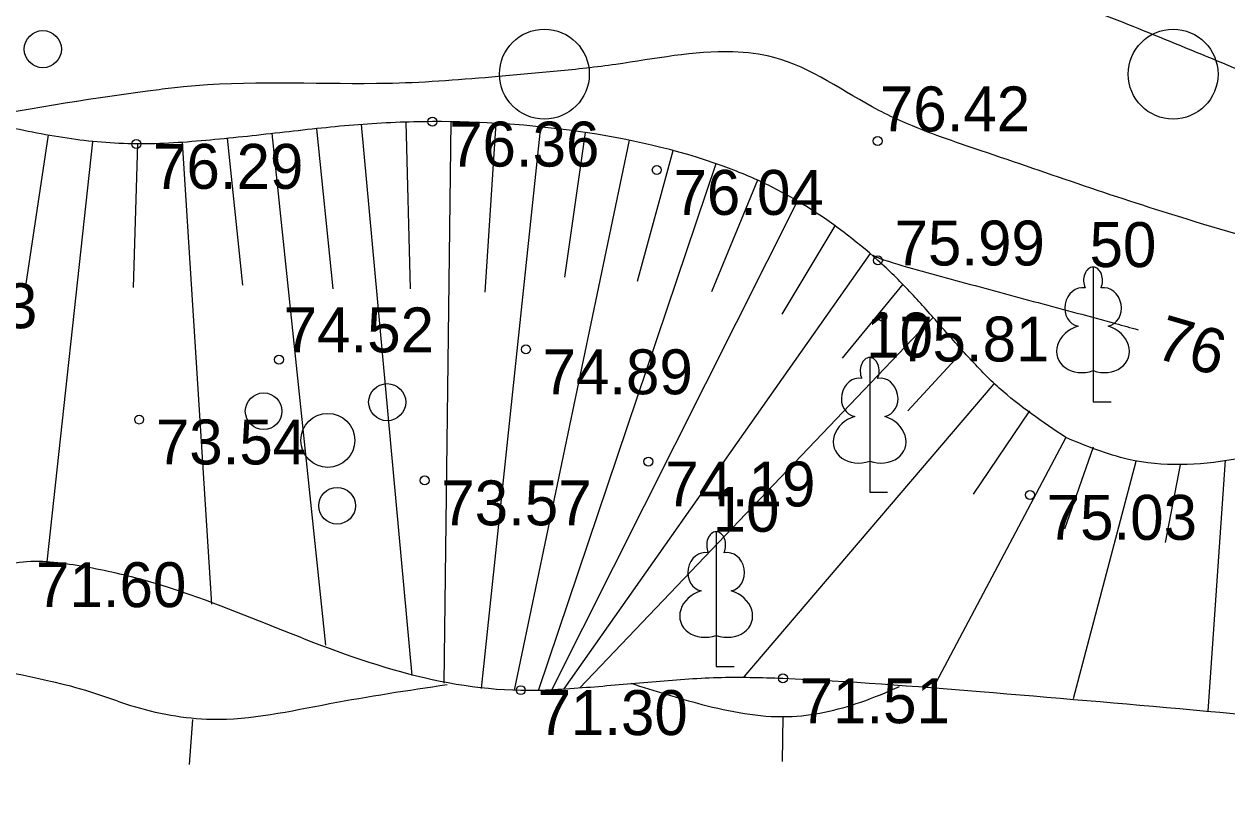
# Model space of a CAD drawing. Extents: x 576692 to 577659, y 273254 to 273799.
# Drawn here: x 577207.21 to 577220.6, y 273411.86 to 273420.56 of the extents above; entities that cross this region are included whole.
import ezdxf

# ---------------------------------------------------------------- set-up
doc = ezdxf.new("R2010")
doc.units = 0
for name, color, linetype in [('APGR_SARK_####_####_#', 7, 'Continuous'), ('DREN_VADP_####_####_#', 7, 'Continuous'), ('GAZE_ELEM_####_####_#', 7, 'Continuous'), ('GEOD_ELEM_####_TKST_#', 7, 'Continuous'), ('GEOD_SITP_####_TKST_#', 7, 'Continuous'), ('HIDT_REZV_####_TKST_#', 7, 'Continuous'), ('LKAN_ELEM_PAST_TKST_#', 7, 'Continuous'), ('RELJ_ELEM_####_####_#', 7, 'Continuous'), ('RELJ_HORZ_PAMT_####_#', 7, 'Continuous'), ('SAKT_ELEM_####_####_#', 7, 'Continuous')]:
    doc.layers.add(name, color=color, linetype=linetype)

msp = doc.modelspace()

# ---------------------------------------------------------------- linework, layer by layer
at = {"layer": 'DREN_VADP_####_####_#'}
msp.add_spline([(577252.9817078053, 273414.8527958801), (577251.9739516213, 273414.31862838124), (577251.2957500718, 273413.89535064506), (577249.565864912, 273411.91021092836), (577248.9033445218, 273411.509), (577248.444369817, 273411.49792222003), (577247.6959542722, 273411.5044013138), (577246.4443290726, 273411.53509784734), (577244.8456914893, 273411.36290924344), (577244.022489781, 273411.2470088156), (577241.708, 273410.879), (577240.3388347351, 273410.50196836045), (577238.9996992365, 273410.04605820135), (577237.6647141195, 273409.5738689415), (577236.3080000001, 273409.148), (577232.3951911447, 273408.229), (577230.2329804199, 273408.2893846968), (577228.159911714, 273408.6139379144), (577226.7718610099, 273408.79504654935), (577225.035, 273408.89400000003), (577216.7141106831, 273409.044), (577215.8018754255, 273409.1276649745), (577214.1831677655, 273409.253363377), (577210.948, 273409.331), (577207.8081479, 273409.11170767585), (577206.2397541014, 273408.9199222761), (577204.3579743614, 273408.69168741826), (577200.7572691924, 273408.4985770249), (577197.0641903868, 273408.2251903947), (577195.2934772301, 273408.27383468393), (577193.883591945, 273408.3073039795), (577192.4036359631, 273408.3506212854), (577191.0344214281, 273408.2975115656), (577188.6724070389, 273408.16951052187), (577187.7686816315, 273408.00040201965), (577187.1199607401, 273407.7322386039), (577186.5757392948, 273407.5266046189), (577186.029632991, 273407.45964466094), (577185.2606902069, 273408.17560874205), (577184.9470104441, 273408.4864761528), (577184.6256561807, 273408.8177994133), (577184.2952238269, 273409.18322402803), (577183.8255051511, 273409.60629587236), (577182.6712507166, 273410.1928663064), (577181.379728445, 273410.80642096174), (577180.078591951, 273411.4032651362), (577178.7012576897, 273412.15275976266), (577176.151395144, 273413.7132205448), (577175.3695676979, 273414.36345693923), (577174.8940853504, 273414.94695594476), (577174.4660851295, 273415.5449769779), (577174.1135787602, 273416.0037688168), (577171.2346185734, 273418.3933970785), (577170.4220949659, 273418.7547457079), (577169.3576048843, 273419.2292292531), (577168.2843123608, 273419.6985981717), (577167.3758665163, 273420.22316022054), (577166.5230873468, 273421.0185587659), (577166.3250225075, 273421.44240435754), (577166.2635959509, 273421.8356376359), (577166.2083487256, 273422.24887648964), (577166.1126561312, 273422.4741584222), (577165.7351592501, 273422.5770929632), (577165.4929955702, 273422.41540787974), (577164.832658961, 273422.23701885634), (577164.5355617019, 273422.31073737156), (577162.0438959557, 273423.3345372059), (577157.9064296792, 273424.80299757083), (577155.5481224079, 273425.07792456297), (577154.2209211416, 273424.9945189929), (577152.7300667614, 273424.792), (577149.601296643, 273423.66690477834), (577149.1322598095, 273423.3311374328), (577148.3887637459, 273422.8132889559), (577147.6438858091, 273422.3085460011), (577147.0825762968, 273422.04132519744), (577145.7412651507, 273421.5927065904), (577144.5856238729, 273421.42172387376), (577143.4326706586, 273421.2421292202), (577142.637065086, 273421.0925668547), (577137.3338601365, 273418.5847024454), (577135.0023827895, 273417.571), (577133.7589344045, 273417.47808171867), (577132.688965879, 273417.7701952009), (577131.611014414, 273418.15046108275), (577130.554, 273418.322), (577129.8766523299, 273418.10755240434), (577129.2136984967, 273417.68241904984), (577128.4730381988, 273417.31082617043), (577127.6999058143, 273417.3760930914), (577125.8999569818, 273418.62700377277), (577123.8050000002, 273421.90400000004), (577122.752, 273424.5030000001), (577122.6347864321, 273425.08787331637), (577122.5954895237, 273425.6918719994), (577122.5411978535, 273426.29418468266), (577122.3790000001, 273426.874), (577120.633, 273429.122), (577118.8764106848, 273430.5017600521), (577117.3649608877, 273431.3081396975), (577114.9336455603, 273432.160742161), (577112.3542665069, 273432.5294048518), (577111.3810501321, 273432.6685036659), (577110.3778740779, 273432.8612481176), (577108.1819605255, 273433.55172944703), (577106.8946246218, 273434.23437415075)], degree=3, dxfattribs=at)
at = {"layer": 'GAZE_ELEM_####_####_#'}
for p, q in [((577210.4618797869, 273419.389587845), (577210.6446109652, 273417.6104607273)), ((577210.9593758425, 273419.43955261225), (577211.5235894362, 273413.30453477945)), ((577211.4585598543, 273419.46618965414), (577211.5056304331, 273417.6100952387)), ((577211.9585154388, 273419.4712231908), (577211.8806350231, 273413.2190082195)), ((577212.9563947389, 273419.4120982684), (577212.2965826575, 273413.16059240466)), ((577212.4581450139, 273419.45341109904), (577212.3380418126, 273417.5740808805)), ((577207.4771452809, 273419.32505956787), (577207.2271258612, 273417.6661353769)), ((577209.4672872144, 273419.2857416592), (577209.6398040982, 273417.6496214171)), ((577209.9645342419, 273419.33813815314), (577210.5643403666, 273413.64278733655)), ((577213.9447978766, 273419.2632212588), (577212.6625057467, 273413.1421928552)), ((577213.4525511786, 273419.3504837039), (577213.2233949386, 273417.74148886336)), ((577207.9705140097, 273419.24510062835), (577207.4619120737, 273414.57033115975)), ((577208.4697570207, 273419.22315771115), (577208.4207196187, 273417.62323160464)), ((577208.9693983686, 273419.24041093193), (577209.2950157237, 273414.10024922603)), ((577214.4309538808, 273419.14669926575), (577214.0340888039, 273417.69302979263)), ((577214.9095201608, 273419.0021134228), (577212.9363670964, 273413.14527111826)), ((577215.3747397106, 273418.819720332), (577214.8599592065, 273417.578149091)), ((577215.8174424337, 273418.58779879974), (577213.082114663, 273413.1501264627)), ((577216.2334257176, 273418.3106149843), (577215.6446749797, 273417.3269100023)), ((577216.6265055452, 273418.0018467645), (577213.2184044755, 273413.1566815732)), ((577216.9920258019, 273417.6609041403), (577216.3162990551, 273416.8373852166)), ((577217.3281799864, 273417.2907990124), (577213.3955000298, 273413.1680399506)), ((577217.6607195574, 273416.9174135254), (577217.0471190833, 273416.2502387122)), ((577218.0027804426, 273416.5532531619), (577215.2201742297, 273413.28925155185)), ((577218.4024605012, 273416.25293628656), (577217.7734515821, 273415.32357465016)), ((577218.804, 273415.955), (577217.3241352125, 273413.1621213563)), ((577219.1106538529, 273415.8480834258), (577218.7919120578, 273414.93388092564)), ((577219.5838441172, 273415.6868128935), (577218.886661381, 273413.04473627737)), ((577220.0805056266, 273415.6518479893), (577219.9105855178, 273414.78468344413)), ((577220.5778725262, 273415.70258024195), (577220.3859442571, 273412.9098983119))]:
    msp.add_line(p, q, dxfattribs=at)
for points in [[(577218.804, 273415.955), (577218.064215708, 273416.5039088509), (577217.7183413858, 273416.8525828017), (577217.3938590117, 273417.2175555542), (577217.0667510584, 273417.58122774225), (577216.713, 273417.92600000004), (577215.9061934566, 273418.53290010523), (577215.4653859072, 273418.77674975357), (577214.99, 273418.97500000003), (577213.3781595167, 273419.36107871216), (577211.7540000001, 273419.471), (577210.9300392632, 273419.4368546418), (577210.1057698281, 273419.3530123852), (577209.2816154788, 273419.26616393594), (577208.458, 273419.223), (577207.6862119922, 273419.28584130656), (577206.9170647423, 273419.43132116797), (577206.1491351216, 273419.57864044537), (577205.3810000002, 273419.647), (577204.9450475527, 273419.56473944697), (577204.7355905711, 273419.4676196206), (577204.532, 273419.33900000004), (577204.3160926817, 273419.0772629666), (577204.2034845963, 273418.7553257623), (577204.0968842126, 273418.42697567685), (577203.899, 273418.146), (577203.6133674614, 273417.9071925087), (577203.317523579, 273417.6987630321), (577202.687, 273417.494), (577202.3954750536, 273417.51898468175), (577202.1047413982, 273417.5871741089), (577201.522579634, 273417.7972664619), (577200.9343780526, 273418.0124755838), (577200.334, 273418.121), (577199.342, 273418.15), (577197.347, 273418.207), (577196.7940116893, 273418.1883225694), (577196.2415101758, 273418.1292776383), (577195.6895035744, 273418.072593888), (577195.138, 273418.061), (577194.7827141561, 273418.1929513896), (577194.4721072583, 273418.4654415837), (577194.1621967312, 273418.74721098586), (577193.809, 273418.907), (577192.695, 273419.042), (577189.851, 273419.473), (577189.5665248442, 273419.5829091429), (577189.4412262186, 273419.680898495), (577189.4160486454, 273419.7055472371), (577189.3270000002, 273419.809)], [(577238.404, 273416.63599999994), (577237.7483239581, 273416.3722137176), (577237.5349999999, 273416.33), (577237.535, 273416.33), (577237.4478975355, 273416.36572269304), (577237.3617508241, 273416.44125038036), (577237.2744787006, 273416.5139028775), (577237.184, 273416.5410000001), (577237.0862050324, 273416.52750338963), (577236.9875994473, 273416.5055280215), (577236.7965463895, 273416.4377978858), (577236.4013910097, 273416.25870474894), (577236.000040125, 273416.07675923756), (577235.594, 273415.9650000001), (577234.9279579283, 273415.9112948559), (577234.253, 273415.961), (577233.8852962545, 273416.0852469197), (577233.7184362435, 273416.1913133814), (577233.565, 273416.331), (577233.5122315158, 273416.4025413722), (577233.4698895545, 273416.4780293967), (577233.4308930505, 273416.6394772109), (577233.4489052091, 273416.9918581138), (577233.4859647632, 273417.3515599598), (577233.409, 273417.682), (577233.208236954, 273417.987080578), (577232.9782528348, 273418.2651356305), (577232.725084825, 273418.5056967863), (577232.5859333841, 273418.61206534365), (577232.436, 273418.711), (577232.2875614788, 273418.7808755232), (577232.1309634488, 273418.82203230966), (577231.7821261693, 273418.8346682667), (577231.449725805, 273418.74322009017), (577231.194, 273418.542), (577231.1396535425, 273418.4675771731), (577231.0906059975, 273418.391699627), (577231.009368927, 273418.23197386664), (577230.8755872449, 273417.9006926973), (577230.7507619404, 273417.56756517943), (577230.593, 273417.25200000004), (577230.1160785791, 273416.54584026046), (577229.861740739, 273416.2077083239), (577229.7251275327, 273416.04540346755), (577229.578, 273415.887), (577229.2689380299, 273415.7100809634), (577228.8836475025, 273415.64916376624), (577228.4937832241, 273415.6016646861), (577228.3261564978, 273415.5596891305), (577228.247015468, 273415.5205659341), (577228.171, 273415.4650000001), (577228.0353778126, 273415.2932466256), (577227.9768200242, 273415.09476778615), (577227.9389617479, 273414.6015377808), (577227.8771225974, 273414.101788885), (577227.7813559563, 273413.88661936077), (577227.7026856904, 273413.7938951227), (577227.611, 273413.712), (577227.4742072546, 273413.62734393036), (577227.3358204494, 273413.56422097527), (577227.0600000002, 273413.524), (577226.7810064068, 273413.5570586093), (577226.4892113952, 273413.6034962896), (577225.8988162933, 273413.75128865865), (577225.352013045, 273413.9969366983), (577225.2301364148, 273414.07845555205), (577225.1152329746, 273414.1669140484), (577224.912, 273414.37), (577224.1040000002, 273415.533), (577222.5332007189, 273416.092857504), (577220.671, 273415.711), (577219.5038310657, 273415.711), (577218.804, 273415.955)]]:
    msp.add_spline(points, degree=3, dxfattribs=at)
at = {"layer": 'GEOD_ELEM_####_TKST_#'}
msp.add_spline([(577216.6589958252, 273417.98397211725), (577216.7129519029, 273417.9579879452), (577216.7772244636, 273417.9344379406), (577217.6357073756, 273417.68874104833), (577218.4974555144, 273417.4560994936), (577219.3591237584, 273417.22383542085), (577219.6103868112, 273417.1544798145)], degree=3, dxfattribs=at)
at = {"layer": 'GEOD_SITP_####_TKST_#'}
for p, q in [((577215.6531711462, 273412.34791238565), (577215.6573337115, 273412.8478950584)), ((577209.0489179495, 273412.3161495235), (577209.0855861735, 273412.8148031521))]:
    msp.add_line(p, q, dxfattribs=at)
for points in [[(577217.579, 273409.901), (577213.474, 273410.093), (577212.0650000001, 273410.305), (577211.443, 273410.42100000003), (577209.354, 273410.447), (577206.4330000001, 273410.14), (577204.662, 273409.907), (577203.567, 273409.842), (577198.459, 273409.847), (577196.761, 273409.814), (577195.61, 273409.798), (577189.7320000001, 273409.82300000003), (577188.621, 273409.737), (577188.042, 273409.70300000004), (577187.713, 273409.863), (577186.935, 273410.264), (577185.1847689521, 273410.808140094), (577184.2875251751, 273411.0167228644), (577183.404, 273411.267), (577180.0090000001, 273412.472), (577178.484, 273413.139), (577176.294, 273414.575), (577174.686, 273416.18200000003), (577174.191, 273416.708), (577172.86, 273417.971), (577171.844, 273418.821), (577171.2390000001, 273419.17000000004), (577168.818, 273420.131), (577168.479266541, 273420.2294169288), (577168.1327347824, 273420.30128493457), (577167.4500000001, 273420.51800000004), (577167.39, 273420.601), (577167.2540000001, 273421.09), (577166.816, 273421.901), (577166.464, 273422.683), (577166.2734501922, 273423.14448139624), (577166.1497311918, 273423.36406399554), (577166.0676194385, 273423.4677163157), (577165.9670000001, 273423.566), (577165.8315149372, 273423.5943297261), (577165.6948039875, 273423.5969118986), (577165.4187190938, 273423.54935456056), (577164.863, 273423.41500000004), (577164.6078412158, 273423.3828437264), (577164.353, 273423.362), (577163.1390000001, 273423.702), (577162.052, 273424.16000000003), (577161.981, 273424.191), (577158.6830000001, 273425.55700000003), (577158.279, 273425.729), (577157.669, 273425.856), (577154.837, 273425.922), (577152.707, 273425.903), (577151.485, 273425.726), (577149.431, 273425.10500000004), (577147.755, 273424.29600000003), (577146.1, 273423.46900000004), (577143.826, 273422.804), (577142.243, 273422.476), (577141.757, 273422.347), (577141.1680000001, 273422.167), (577140.011, 273421.755), (577138.6779400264, 273421.1436882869), (577136.2484788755, 273419.9008980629), (577133.4072429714, 273419.34067297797), (577132.1214281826, 273419.85939990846), (577131.6762127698, 273419.98115243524), (577130.1298830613, 273419.9940448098), (577128.9483691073, 273419.61041098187), (577127.4238060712, 273419.77487444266), (577126.313865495, 273420.93512598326)], [(577231.269483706, 273419.6389185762), (577231.133, 273419.57), (577230.6476848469, 273419.43017055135), (577230.158072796, 273419.3123512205), (577229.1680000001, 273419.126), (577228.427, 273419.023), (577228.285, 273419.016), (577227.836, 273419.031), (577227.4180000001, 273419.043), (577224.723, 273419.08900000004), (577223.3840000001, 273419.188), (577222.7320000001, 273419.26800000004), (577222.566, 273419.314), (577221.6140225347, 273419.6820193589), (577220.6724179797, 273420.0718847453), (577219.7308544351, 273420.45905775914), (577218.779, 273420.819), (577216.7910000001, 273421.485), (577216.2540000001, 273421.69), (577216.046, 273421.718), (577214.894, 273421.621), (577211.356, 273421.479), (577210.0040000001, 273421.385), (577206.6140000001, 273420.93200000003), (577205.768, 273420.824), (577204.9160000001, 273420.68), (577204.213, 273420.521), (577202.296, 273420.204), (577201.8640000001, 273420.16500000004), (577201.453, 273420.142), (577201.3080000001, 273420.137), (577200.219, 273420.123), (577197.973, 273420.146), (577197.429, 273420.221), (577197.0140000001, 273420.32800000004), (577195.81, 273420.651), (577195.491, 273420.75800000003), (577193.17, 273421.669), (577192.3790000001, 273421.949), (577191.596, 273422.271), (577190.5700000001, 273422.841), (577190.5160000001, 273422.871), (577189.7108002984, 273423.2641029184), (577189.3038216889, 273423.45317336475), (577188.9998612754, 273423.60599479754)], [(577230.7957921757, 273417.70393903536), (577230.551, 273417.672), (577230.101, 273417.628), (577228.589, 273417.67600000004), (577227.1830000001, 273417.723), (577224.769, 273417.678), (577223.011, 273417.592), (577222.7370000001, 273417.61), (577222.601, 273417.641), (577222.028, 273417.825), (577221.579, 273417.966), (577220.1680000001, 273418.38), (577217.863, 273419.147), (577216.991, 273419.468), (577216.723, 273419.596), (577215.554, 273420.186), (577215.099, 273420.24700000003), (577213.7942487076, 273420.1077589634), (577213.1415643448, 273420.03243539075), (577212.488, 273419.973), (577211.3080000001, 273419.897), (577211.13, 273419.89400000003), (577208.983, 273419.858), (577208.712, 273419.827), (577206.6218599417, 273419.49858154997)], [(577255.9749848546, 273418.1786133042), (577255.611, 273417.724), (577255.395, 273417.536), (577254.4241173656, 273416.9055995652), (577253.4410024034, 273416.2985278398), (577252.4596362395, 273415.6919421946), (577251.4940000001, 273415.063), (577251.394, 273414.99), (577251.339, 273414.962), (577250.329, 273414.554), (577249.9576137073, 273414.3603640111), (577249.599529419, 273414.1388173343), (577249.2381804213, 273413.9221119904), (577248.8570000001, 273413.743), (577247.241, 273413.332), (577245.248, 273413.022), (577244.7760000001, 273412.93100000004), (577242.81, 273412.35500000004), (577240.9160000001, 273411.608), (577236.623, 273410.164), (577235.811, 273409.976), (577233.556, 273409.531), (577232.506, 273409.349), (577231.8350000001, 273409.281), (577230.936, 273409.256), (577228.988, 273409.36), (577225.649, 273409.398), (577225.023, 273409.452), (577224.6680000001, 273409.505), (577222.3910000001, 273409.819), (577217.579, 273409.901)], [(577211.9180309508, 273413.2017167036), (577210.6062309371, 273412.98805503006), (577209.295, 273412.815), (577208.3960298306, 273412.9693843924), (577207.9498622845, 273413.1204886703), (577207.502, 273413.24), (577206.4391008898, 273413.43644773), (577205.9046069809, 273413.49052268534), (577205.525701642, 273413.489269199)], [(577213.962425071, 273413.2191205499), (577214.7540148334, 273412.9840025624), (577215.7063962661, 273412.84788162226), (577216.5227232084, 273413.00875182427), (577216.9556238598, 273413.18199665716)]]:
    msp.add_spline(points, degree=3, dxfattribs=at)
at = {"layer": 'LKAN_ELEM_PAST_TKST_#'}
for p, q in [((577219.1090000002, 273416.6989923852), (577219.1090000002, 273416.352)), ((577219.1090000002, 273416.352), (577219.3090000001, 273416.352)), ((577216.622, 273415.69199238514), (577216.622, 273415.345)), ((577216.622, 273415.345), (577216.822, 273415.345)), ((577214.913, 273413.7519923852), (577214.913, 273413.4050000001)), ((577214.913, 273413.4050000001), (577215.1129999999, 273413.4050000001))]:
    msp.add_line(p, q, dxfattribs=at)
for points in [[(577219.1090000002, 273417.8519988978), (577219.1090000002, 273416.6989923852)], [(577219.1985584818, 273417.6196060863), (577219.1975632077, 273417.620518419)], [(577216.622, 273416.84499889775), (577216.622, 273415.69199238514)], [(577216.7115584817, 273416.61260608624), (577216.7105632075, 273416.6135184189)], [(577214.913, 273414.90499889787), (577214.913, 273413.7519923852)], [(577215.0025584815, 273414.6726060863), (577215.0015632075, 273414.67351841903)]]:
    msp.add_lwpolyline(points, dxfattribs=at)
for centre, radius in [((577207.4164845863, 273420.27784871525), 0.2066127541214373), ((577213, 273420), 0.5), ((577220, 273420), 0.5), ((577209.874861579, 273416.24684797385), 0.20413472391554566), ((577211.2504845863, 273416.34784871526), 0.2066127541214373), ((577210.589, 273415.923), 0.3006396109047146), ((577210.692293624, 273415.1954505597), 0.20454262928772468)]:
    msp.add_circle(centre, radius, dxfattribs=at)
for centre, major_axis, ratio, start_param, end_param in [((577219.1094004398, 273417.7020684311), (-2.411082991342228e-17, -0.1499315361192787), 0.7071067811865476, 3.1453697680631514, 5.287484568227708), ((577219.1085995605, 273417.7020684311), (4.2472147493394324e-17, -0.1499315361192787), 0.7071067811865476, 0.9957007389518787, 3.137815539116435), ((577218.9807092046, 273417.4072030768), (-0.03873231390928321, -0.21240300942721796), 0.8613228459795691, 3.141592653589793, 6.283185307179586), ((577219.2372907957, 273417.4072030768), (0.038732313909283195, -0.21240300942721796), 0.8613228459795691, 0, 3.141592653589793), ((577219.019441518, 273416.94491417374), (0.306817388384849, 0.0951133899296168), 0.8144450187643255, 1.5707963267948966, 4.752014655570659), ((577219.1985584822, 273416.94491417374), (-0.30681738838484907, 0.09511338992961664), 0.8144450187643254, 1.5311706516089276, 4.71238898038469), ((577216.6224004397, 273416.6950684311), (-2.411082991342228e-17, -0.1499315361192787), 0.7071067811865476, 3.1453697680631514, 5.287484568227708), ((577216.6215995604, 273416.6950684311), (4.2472147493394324e-17, -0.1499315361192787), 0.7071067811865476, 0.9957007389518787, 3.137815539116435), ((577216.4937092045, 273416.4002030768), (-0.03873231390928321, -0.21240300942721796), 0.8613228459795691, 3.141592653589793, 6.283185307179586), ((577216.7502907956, 273416.4002030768), (0.038732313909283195, -0.21240300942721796), 0.8613228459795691, 0, 3.141592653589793), ((577216.5324415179, 273415.9379141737), (0.306817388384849, 0.0951133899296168), 0.8144450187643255, 1.5707963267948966, 4.752014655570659), ((577216.7115584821, 273415.9379141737), (-0.30681738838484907, 0.09511338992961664), 0.8144450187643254, 1.5311706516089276, 4.71238898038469), ((577214.9134004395, 273414.7550684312), (-2.411082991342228e-17, -0.1499315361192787), 0.7071067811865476, 3.1453697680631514, 5.287484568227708), ((577214.9125995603, 273414.7550684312), (4.2472147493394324e-17, -0.1499315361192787), 0.7071067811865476, 0.9957007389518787, 3.137815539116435), ((577214.7847092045, 273414.46020307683), (-0.03873231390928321, -0.21240300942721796), 0.8613228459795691, 3.141592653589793, 6.283185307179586), ((577215.0412907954, 273414.46020307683), (0.038732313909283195, -0.21240300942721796), 0.8613228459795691, 0, 3.141592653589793), ((577214.8234415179, 273413.9979141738), (0.306817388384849, 0.0951133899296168), 0.8144450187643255, 1.5707963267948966, 4.752014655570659), ((577215.002558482, 273413.9979141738), (-0.30681738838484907, 0.09511338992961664), 0.8144450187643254, 1.5311706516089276, 4.71238898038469)]:
    msp.add_ellipse(centre, major_axis=major_axis, ratio=ratio, start_param=start_param, end_param=end_param, dxfattribs=at)
at = {"layer": 'RELJ_ELEM_####_####_#'}
for centre in [(577211.7540000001, 273419.471), (577208.458, 273419.223), (577216.711, 273419.256), (577214.252, 273418.933), (577216.713, 273417.92600000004), (577216.7640000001, 273417.30100000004), (577212.794, 273416.936), (577210.045, 273416.822), (577208.489, 273416.1550000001), (577214.159, 273415.68700000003), (577211.667, 273415.477), (577218.407, 273415.316), (577215.6560000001, 273413.274), (577212.738, 273413.142)]:
    msp.add_circle(centre, 0.05, dxfattribs=at)
at = {"layer": 'SAKT_ELEM_####_####_#'}
for points in [[(577217.8528559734, 273413.12666106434), (577222.592, 273412.686), (577223.9912629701, 273412.51213193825), (577225.389507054, 273412.3030766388), (577227.4866369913, 273412.05235900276), (577227.8362845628, 273412.0297174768), (577228.186, 273412.015), (577229.4977549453, 273412.8794135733), (577230.422123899, 273414.7570792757), (577231.8576794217, 273417.71303605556), (577232.1639364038, 273417.86994113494), (577232.3349101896, 273417.8599682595), (577232.4109177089, 273417.77442266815), (577232.3953693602, 273417.5550883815), (577232.3482325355, 273417.3321443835), (577232.1932400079, 273416.877865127), (577232.0140332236, 273416.41646064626), (577231.878705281, 273415.9528066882), (577231.7478598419, 273415.48096646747), (577231.555469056, 273414.96210717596), (577231.1546462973, 273413.89150631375), (577231.0336111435, 273413.42875710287), (577231.0097364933, 273413.1911761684), (577231.0134267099, 273412.9573539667), (577231.2807172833, 273412.4764320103), (577231.3678911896, 273412.4219808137), (577231.469, 273412.376), (577231.8068679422, 273412.32341566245), (577232.1508935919, 273412.38001078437), (577232.8408752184, 273412.5697636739), (577233.5230962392, 273412.6855552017), (577234.203, 273412.82800000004), (577236.1023634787, 273413.48409453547), (577237.0170391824, 273413.9104766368), (577237.926, 273414.361), (577239.2134938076, 273414.984679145)], [(577184.459, 273417.61600000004), (577184.8228447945, 273416.9342514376), (577185.2319553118, 273416.3924788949), (577185.4855939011, 273416.1579018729), (577185.7569840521, 273415.9397459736), (577186.2483458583, 273415.60500229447), (577186.7680000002, 273415.321), (577187.5534040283, 273414.997568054), (577187.959875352, 273414.92227246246), (577188.343, 273414.885), (577188.7754955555, 273415.06262582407), (577189.1996599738, 273415.4717984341), (577189.6137444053, 273415.84357182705), (577190.016, 273415.909), (577190.4091080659, 273415.6259585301), (577190.7683492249, 273415.22423599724), (577191.1336657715, 273414.8056454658), (577191.545, 273414.472), (577192.158183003, 273414.1096702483), (577192.7834879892, 273413.7327783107), (577194.0689725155, 273413.01033496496), (577195.3839121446, 273412.46933875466), (577196.0712434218, 273412.3034163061), (577196.769, 273412.216), (577197.2235799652, 273412.2331100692), (577197.6787925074, 273412.2956851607), (577198.5910901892, 273412.50602318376), (577199.5058427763, 273412.744599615), (577200.423, 273412.909), (577201.4748932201, 273412.9639928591), (577202.5371599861, 273412.9592791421), (577203.5975967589, 273412.957675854), (577204.644, 273413.022), (577205.3117348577, 273413.30437414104), (577205.9111240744, 273413.8211306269), (577206.504701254, 273414.3243217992), (577207.155, 273414.566), (577207.839663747, 273414.5257234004), (577208.52680624, 273414.3737475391), (577209.911119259, 273413.8793974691), (577211.3131226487, 273413.37234866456), (577212.738, 273413.142), (577213.4675497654, 273413.17358501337), (577214.1975999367, 273413.23496174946), (577214.9273501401, 273413.2828576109), (577215.6560000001, 273413.274), (577217.8528559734, 273413.12666106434)]]:
    msp.add_spline(points, degree=3, dxfattribs=at)

# ---------------------------------------------------------------- texts
at = {"layer": 'APGR_SARK_####_####_#'}
for s, p in [(' 50', (577218.8840000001, 273417.852)), (' 10', (577216.397, 273416.845)), (' 10', (577214.6880000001, 273414.9050000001))]:
    msp.add_text(s, height=0.5, dxfattribs=at).set_placement(p)
at = {"layer": 'HIDT_REZV_####_TKST_#'}
for s, p in [(' 76.42', (577216.5498858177, 273419.3628437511)), (' 76.36', (577211.7540000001, 273418.971)), (' 76.29', (577208.458, 273418.723)), (' 76.04', (577214.252, 273418.433)), (' 75.99', (577216.713, 273417.8697068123)), (' 75.23', (577205.496, 273417.171)), (' 74.52', (577209.9123177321, 273416.902549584)), (' 75.81', (577216.7640000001, 273416.80100000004)), (' 74.89', (577212.794, 273416.436)), (' 73.54', (577208.489, 273415.6550000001)), (' 74.19', (577214.159, 273415.18700000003)), (' 73.57', (577211.667, 273414.977)), (' 75.03', (577218.407, 273414.816)), (' 71.60', (577207.155, 273414.066)), (' 71.51', (577215.6560000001, 273412.774)), (' 71.30', (577212.738, 273412.642))]:
    msp.add_text(s, height=0.5, dxfattribs=at).set_placement(p)
at = {"layer": 'RELJ_HORZ_PAMT_####_#'}
msp.add_text('76', height=0.5, rotation=343.7561273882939, dxfattribs=at).set_placement((577219.780915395, 273416.8460392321))

doc.saveas('drawing.dxf')
